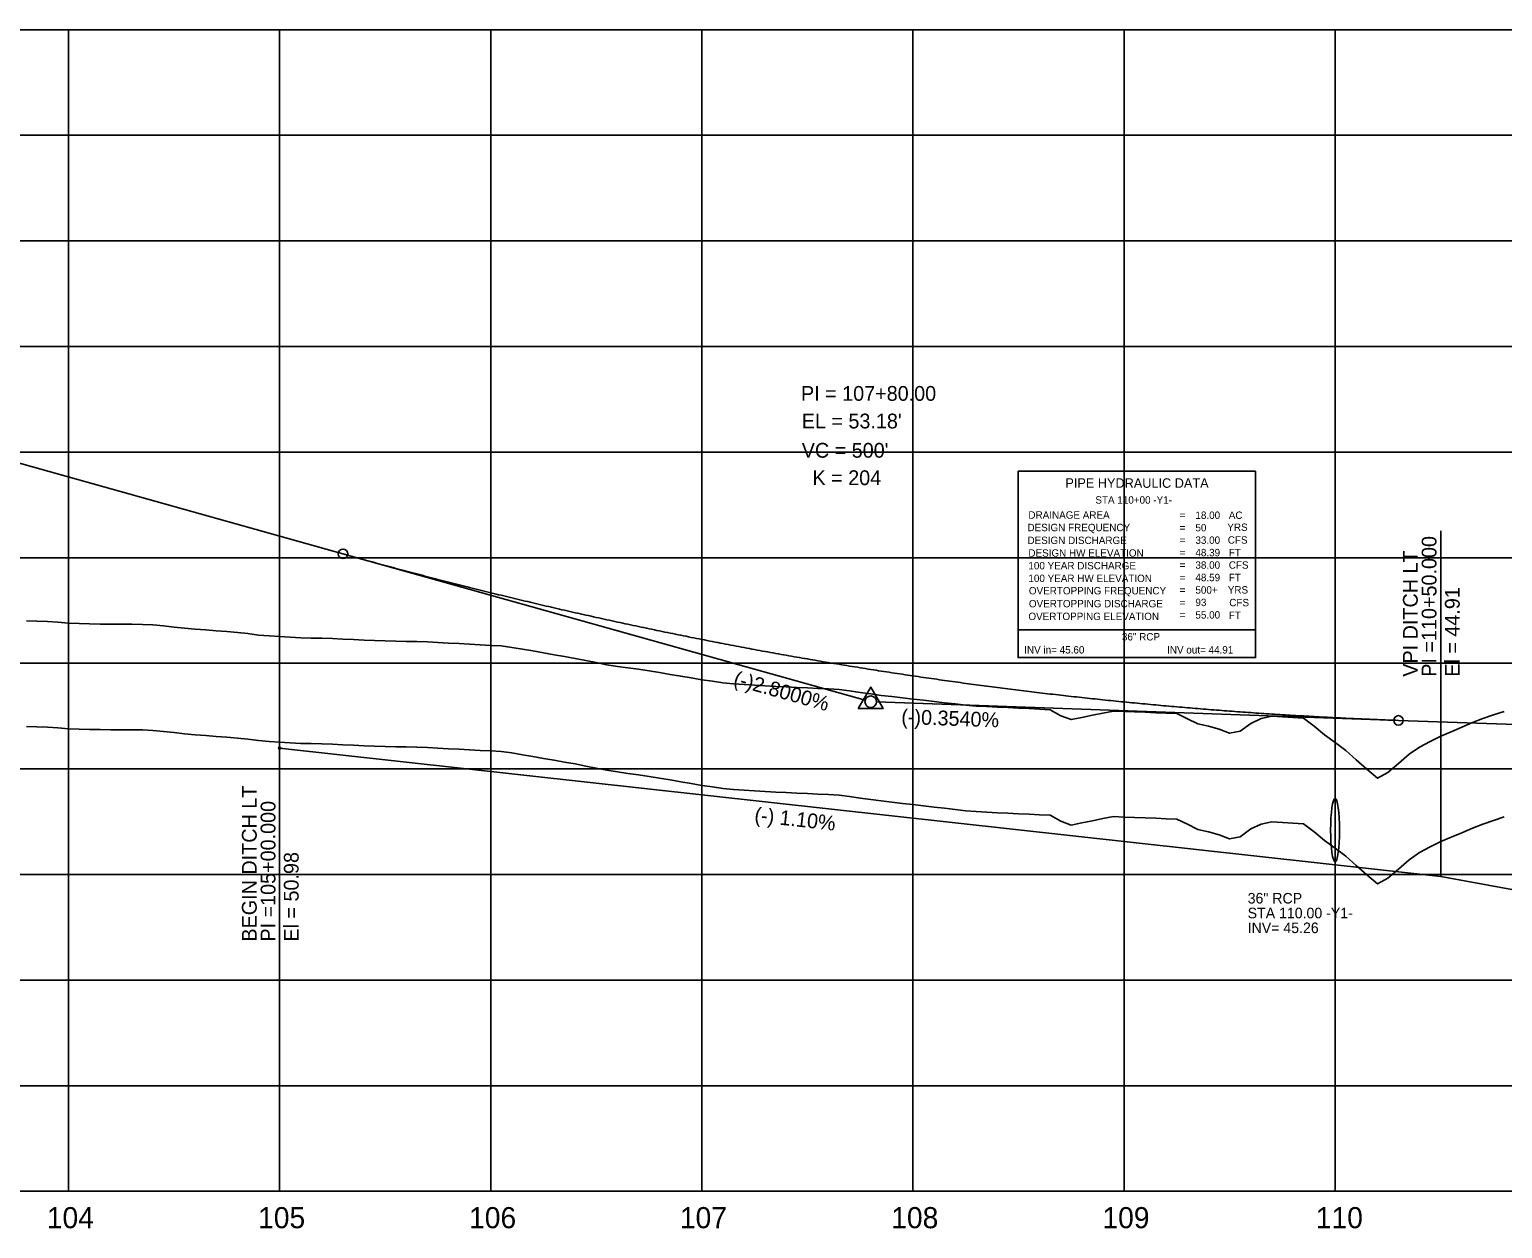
# Model space of a CAD drawing. Extents: x 2345490 to 2445302, y 465165 to 573888.
# Drawn here: x 2390703 to 2391401, y 557766 to 558334 of the extents above; entities that cross this region are included whole.
import ezdxf

# ---------------------------------------------------------------- set-up
doc = ezdxf.new("R2010")
doc.units = 0
for name, color, linetype in [('Old_Level_1', 7, 'Continuous'), ('Old_Level_2', 7, 'Continuous'), ('Old_Level_3', 7, 'Continuous'), ('Old_Level_4', 7, 'Continuous'), ('Old_Level_57', 7, 'Continuous'), ('Old_Level_62', 7, 'Continuous'), ('Old_Level_63', 7, 'Continuous')]:
    doc.layers.add(name, color=color, linetype=linetype)

msp = doc.modelspace()

# ---------------------------------------------------------------- linework, layer by layer
at = {"layer": 'Old_Level_1'}
for points in [[(2390701.5425, 558004.16775), (2390706.5425, 558004.0455), (2390711.5425, 558003.92475), (2390716.5425, 558003.62175), (2390721.5425, 558003.0715), (2390726.5425, 558002.93125), (2390731.5425, 558002.8145), (2390736.5425, 558002.6995), (2390741.5425, 558002.65475), (2390746.5425, 558002.61075), (2390751.5425, 558002.568), (2390756.5425, 558002.526), (2390761.5425, 558002.25875), (2390766.5425, 558001.762), (2390771.5425, 558001.2655), (2390776.5425, 558000.77), (2390781.5425, 558000.2935), (2390786.5425, 557999.89575), (2390791.5425, 557999.499), (2390796.5425, 557999.10325), (2390801.5425, 557998.7085), (2390806.5425, 557998.14125), (2390811.5425, 557997.47), (2390816.5425, 557997.1175), (2390821.5425, 557996.76725)], [(2390821.5425, 557996.76725), (2390826.5425, 557996.4175), (2390831.5425, 557996.1785), (2390836.5425, 557996.04975), (2390841.5425, 557995.92075), (2390846.5425, 557995.79175), (2390851.5425, 557995.5675), (2390856.5425, 557995.3205), (2390861.5425, 557995.0735), (2390866.5425, 557994.9045), (2390871.5425, 557994.76575), (2390876.5425, 557994.62725), (2390881.5425, 557994.489), (2390886.5425, 557994.351), (2390891.5425, 557994.20725), (2390896.5425, 557993.9355), (2390901.5425, 557993.664), (2390906.5425, 557993.39275), (2390911.5425, 557993.12175), (2390916.5425, 557992.85075), (2390921.5425, 557992.58025), (2390926.5425, 557992.3095), (2390931.5425, 557991.6405), (2390936.5425, 557990.82375), (2390941.5425, 557989.94025), (2390946.5425, 557989.05875), (2390951.5425, 557988.17925), (2390956.5425, 557987.30175), (2390961.5425, 557986.426), (2390966.5425, 557985.45925), (2390971.5425, 557984.44425), (2390976.5425, 557983.43125), (2390981.5425, 557982.65375), (2390986.5425, 557981.9945), (2390991.5425, 557981.33725), (2390996.5425, 557980.575), (2391001.5425, 557979.7135), (2391006.5425, 557978.85425), (2391011.5425, 557977.9975), (2391016.5425, 557977.14325), (2391021.5425, 557976.2995), (2391026.5425, 557975.58075), (2391031.5425, 557974.86475), (2391036.5425, 557974.36625), (2391041.5425, 557974.06075), (2391046.5425, 557973.75625), (2391051.5425, 557973.45275), (2391056.5425, 557973.15925), (2391061.5425, 557972.91075), (2391066.5425, 557972.665), (2391071.5425, 557972.4225), (2391076.5425, 557972.1805), (2391081.5425, 557971.93975), (2391086.5425, 557971.69975), (2391091.5425, 557971.019), (2391096.5425, 557970.31425), (2391101.5425, 557969.61075), (2391106.5425, 557968.9085), (2391111.5425, 557968.3225), (2391116.5425, 557967.7445), (2391121.5425, 557967.16775), (2391126.5425, 557966.59225), (2391131.5425, 557966.01825), (2391136.5425, 557965.4455), (2391141.5425, 557964.874), (2391146.5425, 557964.30375), (2391151.5425, 557963.8715), (2391156.5425, 557963.6225), (2391161.5425, 557963.37425), (2391166.5425, 557963.12625), (2391171.5425, 557962.8785), (2391176.5425, 557962.63125), (2391181.5425, 557962.3845), (2391186.5425, 557962.13825), (2391191.5425, 557959.299), (2391196.5425, 557957.48475), (2391201.5425, 557958.498), (2391206.5425, 557959.51575), (2391211.5425, 557960.53775), (2391216.5425, 557961.504), (2391221.5425, 557961.305), (2391226.5425, 557961.106), (2391231.5425, 557960.90375), (2391236.5425, 557960.69925), (2391241.5425, 557960.495), (2391246.5425, 557960.29075), (2391251.5425, 557957.876), (2391256.5425, 557955.376), (2391261.5425, 557954.30925), (2391266.5425, 557952.91625), (2391271.5425, 557950.9435), (2391276.5425, 557952.00725), (2391281.5425, 557955.65925), (2391286.5425, 557957.93775), (2391291.5425, 557959.0285), (2391296.5425, 557958.7295), (2391301.5425, 557958.4165), (2391306.5425, 557958.13925), (2391311.5425, 557954.366), (2391316.5425, 557950.2525), (2391321.5425, 557946.56975)], [(2391321.5425, 557946.56975), (2391326.5425, 557942.78775), (2391331.5425, 557938.3495), (2391336.5425, 557933.9895), (2391341.5425, 557929.69575), (2391346.5425, 557932.36825), (2391351.5425, 557936.62625), (2391356.5425, 557941.05625), (2391361.5425, 557944.45575), (2391366.5425, 557947.12675), (2391371.5425, 557949.6535), (2391376.5425, 557951.723), (2391381.5425, 557953.7795), (2391386.5425, 557956.0215), (2391391.5425, 557957.9705), (2391396.5425, 557959.676), (2391401.5425, 557961.3315)]]:
    msp.add_lwpolyline(points, dxfattribs=at)
at = {"layer": 'Old_Level_2'}
for p, q in [((2390691.5425, 558130.713), (2390851.5425, 558085.913)), ((2390851.5425, 558085.913), (2391098.8945, 558016.65425)), ((2391351.5425, 558007.06225), (2391104.291, 558015.8155)), ((2391351.5425, 558007.06225), (2391861.5425, 557989.00725))]:
    msp.add_line(p, q, dxfattribs=at)
msp.add_lwpolyline([(2391095.64375, 558012.6875), (2391107.38625, 558012.6875), (2391101.51525, 558022.81325)], close=True, dxfattribs=at)
for centre, radius in [((2390851.5425, 558085.913), 2.25), ((2391101.5425, 558015.913), 2.75), ((2391351.5425, 558007.06225), 2.25)]:
    msp.add_circle(centre, radius, dxfattribs=at)
msp.add_spline([(2390851.5425, 558085.913), (2390861.5425, 558083.13725), (2390871.5425, 558080.41075), (2390881.5425, 558077.733), (2390891.5425, 558075.10425), (2390901.5425, 558072.52425), (2390911.5425, 558069.9935), (2390921.5425, 558067.5115), (2390931.5425, 558065.07825), (2390941.5425, 558062.694), (2390951.5425, 558060.35875), (2390961.5425, 558058.0725), (2390971.5425, 558055.835), (2390981.5425, 558053.6465), (2390991.5425, 558051.507), (2391001.5425, 558049.41625), (2391011.5425, 558047.3745), (2391021.5425, 558045.38175), (2391031.5425, 558043.43775), (2391041.5425, 558041.54275), (2391051.5425, 558039.69675), (2391061.5425, 558037.89975), (2391071.5425, 558036.1515), (2391081.5425, 558034.452), (2391091.5425, 558032.80175), (2391101.5425, 558031.20025), (2391111.5425, 558029.64775), (2391121.5425, 558028.144), (2391131.5425, 558026.68925), (2391141.5425, 558025.2835), (2391151.5425, 558023.92675), (2391161.5425, 558022.61875), (2391171.5425, 558021.35975), (2391181.5425, 558020.1495), (2391191.5425, 558018.98825), (2391201.5425, 558017.876), (2391211.5425, 558016.81275), (2391221.5425, 558015.79825), (2391231.5425, 558014.83275), (2391241.5425, 558013.91625), (2391251.5425, 558013.0485), (2391261.5425, 558012.22975), (2391271.5425, 558011.46), (2391281.5425, 558010.739), (2391291.5425, 558010.067), (2391301.5425, 558009.444), (2391311.5425, 558008.86975), (2391321.5425, 558008.3445), (2391331.5425, 558007.86825), (2391341.5425, 558007.44075), (2391351.5425, 558007.06225)], degree=3, dxfattribs=at)
at = {"layer": 'Old_Level_3'}
for p, q in [((2391371.5425, 557933.213), (2391371.5425, 558096.78075)), ((2390821.5425, 557993.913), (2391371.5425, 557933.213)), ((2390821.5425, 557993.913), (2390821.5425, 557895.66651)), ((2391371.5425, 557933.213), (2391561.5425, 557898.113))]:
    msp.add_line(p, q, dxfattribs=at)
msp.add_circle((2390821.5425, 557993.913), 0.5, dxfattribs=at)
msp.add_ellipse((2391321.5425, 557955.113), major_axis=(0, 15), ratio=0.142203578, dxfattribs=at)
at = {"layer": 'Old_Level_4'}
for p, q in [((2391171.33684, 558125.02525), (2391283.83684, 558125.02525)), ((2391171.33684, 558050.02525), (2391171.33684, 558125.02525)), ((2391283.83684, 558125.02525), (2391283.83684, 558050.02525)), ((2391283.83684, 558050.02525), (2391171.33684, 558050.02525))]:
    msp.add_line(p, q, dxfattribs=at)
msp.add_lwpolyline([(2391171.33684, 558050.02525), (2391283.83684, 558050.02525), (2391283.83684, 558036.81025), (2391171.33684, 558036.81025)], close=True, dxfattribs=at)
at = {"layer": 'Old_Level_57'}
for p, q in [((2381271.54275, 558334.11325), (2393041.55275, 558334.11325)), ((2390721.54225, 557784.21325), (2390721.54225, 558334.21325)), ((2390721.54225, 557784.11325), (2390721.54225, 558334.11325)), ((2390821.54225, 557784.21325), (2390821.54225, 558334.21325)), ((2390821.54225, 557784.11325), (2390821.54225, 558334.11325)), ((2390921.54225, 557784.21325), (2390921.54225, 558334.21325)), ((2390921.54225, 557784.11325), (2390921.54225, 558334.11325)), ((2391021.54225, 557784.21325), (2391021.54225, 558334.21325)), ((2391021.54225, 557784.11325), (2391021.54225, 558334.11325)), ((2391121.54225, 557784.21325), (2391121.54225, 558334.21325)), ((2391121.54225, 557784.11325), (2391121.54225, 558334.11325)), ((2391221.54225, 557784.21325), (2391221.54225, 558334.21325)), ((2391221.54225, 557784.11325), (2391221.54225, 558334.11325)), ((2391321.54225, 557784.21325), (2391321.54225, 558334.21325)), ((2391321.54225, 557784.11325), (2391321.54225, 558334.11325)), ((2381271.54275, 558284.11325), (2393041.55275, 558284.11325)), ((2381271.54275, 558234.11325), (2393041.55275, 558234.11325)), ((2381271.54275, 558184.11325), (2393041.55275, 558184.11325)), ((2381271.54275, 558134.11325), (2393041.55275, 558134.11325)), ((2381271.54275, 558084.11325), (2393041.55275, 558084.11325)), ((2381271.5425, 558034.11325), (2393041.55275, 558034.11325)), ((2381271.54275, 557984.11325), (2393041.55275, 557984.11325)), ((2381271.5425, 557934.11325), (2393041.55275, 557934.11325)), ((2381271.54275, 557884.11325), (2393041.55275, 557884.11325)), ((2381271.5425, 557834.11325), (2393041.55275, 557834.11325)), ((2381271.54275, 557784.11325), (2393041.55275, 557784.11325))]:
    msp.add_line(p, q, dxfattribs=at)
at = {"layer": 'Old_Level_62'}
for points in [[(2390701.5425, 558054.17375), (2390706.5425, 558054.0515), (2390711.5425, 558053.93075), (2390716.5425, 558053.62775), (2390721.5425, 558053.0775), (2390726.5425, 558052.93725), (2390731.5425, 558052.8205), (2390736.5425, 558052.7055), (2390741.5425, 558052.66075), (2390746.5425, 558052.61675), (2390751.5425, 558052.574), (2390756.5425, 558052.532), (2390761.5425, 558052.26475), (2390766.5425, 558051.768), (2390771.5425, 558051.2715), (2390776.5425, 558050.776), (2390781.5425, 558050.2995), (2390786.5425, 558049.90175), (2390791.5425, 558049.505), (2390796.5425, 558049.10925), (2390801.5425, 558048.7145), (2390806.5425, 558048.14725), (2390811.5425, 558047.476), (2390816.5425, 558047.1235), (2390821.5425, 558046.77325)], [(2390821.5425, 558046.77325), (2390826.5425, 558046.4235), (2390831.5425, 558046.1845), (2390836.5425, 558046.05575), (2390841.5425, 558045.92675), (2390846.5425, 558045.79775), (2390851.5425, 558045.5735), (2390856.5425, 558045.3265), (2390861.5425, 558045.0795), (2390866.5425, 558044.9105), (2390871.5425, 558044.77175), (2390876.5425, 558044.63325), (2390881.5425, 558044.495), (2390886.5425, 558044.357), (2390891.5425, 558044.21325), (2390896.5425, 558043.9415), (2390901.5425, 558043.67), (2390906.5425, 558043.39875), (2390911.5425, 558043.12775), (2390916.5425, 558042.85675), (2390921.5425, 558042.58625), (2390926.5425, 558042.3155), (2390931.5425, 558041.6465), (2390936.5425, 558040.82975), (2390941.5425, 558039.94625), (2390946.5425, 558039.06475), (2390951.5425, 558038.18525), (2390956.5425, 558037.30775), (2390961.5425, 558036.432), (2390966.5425, 558035.46525), (2390971.5425, 558034.45025), (2390976.5425, 558033.43725), (2390981.5425, 558032.65975), (2390986.5425, 558032.0005), (2390991.5425, 558031.34325), (2390996.5425, 558030.581), (2391001.5425, 558029.7195), (2391006.5425, 558028.86025), (2391011.5425, 558028.0035), (2391016.5425, 558027.14925), (2391021.5425, 558026.3055), (2391026.5425, 558025.58675), (2391031.5425, 558024.87075), (2391036.5425, 558024.37225), (2391041.5425, 558024.06675), (2391046.5425, 558023.76225), (2391051.5425, 558023.45875), (2391056.5425, 558023.16525), (2391061.5425, 558022.91675), (2391066.5425, 558022.671), (2391071.5425, 558022.4285), (2391076.5425, 558022.1865), (2391081.5425, 558021.94575), (2391086.5425, 558021.70575), (2391091.5425, 558021.025), (2391096.5425, 558020.32025), (2391101.5425, 558019.61675), (2391106.5425, 558018.9145), (2391111.5425, 558018.3285), (2391116.5425, 558017.7505), (2391121.5425, 558017.17375), (2391126.5425, 558016.59825), (2391131.5425, 558016.02425), (2391136.5425, 558015.4515), (2391141.5425, 558014.88), (2391146.5425, 558014.30975), (2391151.5425, 558013.8775), (2391156.5425, 558013.6285), (2391161.5425, 558013.38025), (2391166.5425, 558013.13225), (2391171.5425, 558012.8845), (2391176.5425, 558012.63725), (2391181.5425, 558012.3905), (2391186.5425, 558012.14425), (2391191.5425, 558009.305), (2391196.5425, 558007.49075), (2391201.5425, 558008.504), (2391206.5425, 558009.52175), (2391211.5425, 558010.54375), (2391216.5425, 558011.51), (2391221.5425, 558011.311), (2391226.5425, 558011.112), (2391231.5425, 558010.90975), (2391236.5425, 558010.70525), (2391241.5425, 558010.501), (2391246.5425, 558010.29675), (2391251.5425, 558007.882), (2391256.5425, 558005.382), (2391261.5425, 558004.31525), (2391266.5425, 558002.92225), (2391271.5425, 558000.9495), (2391276.5425, 558002.01325), (2391281.5425, 558005.66525), (2391286.5425, 558007.94375), (2391291.5425, 558009.0345), (2391296.5425, 558008.7355), (2391301.5425, 558008.4225), (2391306.5425, 558008.14525), (2391311.5425, 558004.372), (2391316.5425, 558000.2585), (2391321.5425, 557996.57575)], [(2391321.5425, 557996.57575), (2391326.5425, 557992.79375), (2391331.5425, 557988.3555), (2391336.5425, 557983.9955), (2391341.5425, 557979.70175), (2391346.5425, 557982.37425), (2391351.5425, 557986.63225), (2391356.5425, 557991.06225), (2391361.5425, 557994.46175), (2391366.5425, 557997.13275), (2391371.5425, 557999.6595), (2391376.5425, 558001.729), (2391381.5425, 558003.7855), (2391386.5425, 558006.0275), (2391391.5425, 558007.9765), (2391396.5425, 558009.682), (2391401.5425, 558011.3375)]]:
    msp.add_lwpolyline(points, dxfattribs=at)
at = {"layer": 'Old_Level_63'}
msp.add_line((2381321.5425, 557784.113), (2393019.104, 557784.113), dxfattribs=at)

# ---------------------------------------------------------------- texts
at = {"layer": 'Old_Level_1'}
for s, p in [('104', (2390711.2365, 557766.613)), ('105', (2390811.329, 557766.613)), ('106', (2390911.27, 557766.613)), ('107', (2391011.1275, 557766.613)), ('108', (2391111.25325, 557766.613)), ('109', (2391211.2955, 557766.613)), ('110', (2391312.36825, 557766.613))]:
    msp.add_text(s, height=10.000001, dxfattribs=at).set_placement(p)
at = {"layer": 'Old_Level_2'}
for s, height, p in [('PI = 107+80.00', 7.0000005, (2391068.5115, 558158.3875)), ("EL = 53.18'", 7.0000005, (2391068.8675, 558145.3075)), ("VC = 500'", 7.000001, (2391068.863, 558131.459)), ('K = 204', 7.000001, (2391073.96225, 558118.47225))]:
    msp.add_text(s, height=height, dxfattribs=at).set_placement(p)
for s, rotation, p in [('(-)2.8000%', 344.35775278, (2391036.07525, 558023.859)), ('(-)0.3540%', 357.97244444, (2391115.94075, 558005.39675))]:
    msp.add_text(s, height=7.000001, rotation=rotation, dxfattribs=at).set_placement(p)
at = {"layer": 'Old_Level_3'}
for s, height, rotation, p in [('PI =110+50.000', 7.0000005, 90, (2391369.5425, 558027.73658)), ('VPI DITCH LT', 7.0000005, 90, (2391360.6686, 558027.73658)), ('El = 44.91', 7.000001, 90, (2391380.5425, 558027.73658)), ('BEGIN DITCH LT', 7.0000005, 90, (2390810.6686, 557902.31761)), ('PI =105+00.000', 7.0000005, 90, (2390819.5425, 557902.31761)), ('(-) 1.10%', 7.000001, 353.70208889, (2391046.22591, 557959.03488)), ('El = 50.98', 7.000001, 90, (2390830.5425, 557902.31761))]:
    msp.add_text(s, height=height, rotation=rotation, dxfattribs=at).set_placement(p)
for s, height, p in [('36" RCP', 4.999999, (2391280.111, 557920.35575)), ('STA 110.00 -Y1-', 4.9999995, (2391280.111, 557913.35575)), ('INV= 45.26', 4.999999, (2391280.111, 557906.35575))]:
    msp.add_text(s, height=height, dxfattribs=at).set_placement(p)
at = {"layer": 'Old_Level_4'}
for s, height, p in [('PIPE HYDRAULIC DATA', 4.49985, (2391193.73684, 558117.20025)), ('STA 110+00 -Y1-', 3.4998, (2391207.95759, 558109.69975)), ('DRAINAGE AREA', 3.49995, (2391176.23684, 558102.57525)), ('18.00', 3.49995, (2391255.34734, 558102.47475)), ('AC', 3.49995, (2391271.16184, 558102.47525)), ('DESIGN FREQUENCY', 3.49995, (2391175.78684, 558096.65025)), ('=        ', 3.49995, (2391247.88684, 558102.47525)), ('=        ', 3.49995, (2391247.88684, 558096.57525)), ('50', 3.49995, (2391255.34734, 558096.57475)), ('YRS', 3.49995, (2391270.46184, 558096.77525)), ('DESIGN DISCHARGE', 3.49995, (2391175.78684, 558090.57525)), ('=        ', 3.49995, (2391247.88684, 558090.67525)), ('33.00', 3.49995, (2391255.34734, 558090.67475)), ('CFS', 3.49995, (2391270.68684, 558090.75025)), ('DESIGN HW ELEVATION', 3.49995, (2391176.23684, 558084.57525)), ('=        ', 3.49995, (2391247.88684, 558084.77525)), ('48.39', 3.49995, (2391255.34734, 558084.77475)), ('FT', 3.49995, (2391271.16184, 558084.77525)), ('100 YEAR DISCHARGE', 3.49995, (2391176.23684, 558078.57525)), ('=        ', 3.49995, (2391247.88684, 558078.87525)), ('38.00', 3.49995, (2391255.34734, 558078.87475)), ('CFS', 3.49995, (2391271.16184, 558078.87525)), ('100 YEAR HW ELEVATION', 3.49995, (2391176.23684, 558072.57525)), ('=        ', 3.49995, (2391247.88684, 558072.97525)), ('48.59', 3.49995, (2391255.34734, 558072.975)), ('FT', 3.49995, (2391271.16184, 558072.97525)), ('OVERTOPPING FREQUENCY', 3.49995, (2391176.46184, 558066.72525)), ('OVERTOPPING DISCHARGE', 3.49995, (2391176.46184, 558060.60025)), ('=        ', 3.49995, (2391247.88684, 558067.07525)), ('500+', 3.49995, (2391255.34734, 558067.075)), ('93', 3.49995, (2391255.34734, 558061.175)), ('YRS', 3.49995, (2391270.68684, 558067.12525)), ('CFS', 3.49995, (2391271.38684, 558061.10025)), ('OVERTOPPING ELEVATION', 3.49995, (2391176.23684, 558054.57525)), ('=        ', 3.49995, (2391247.88684, 558061.17525)), ('=        ', 3.49995, (2391247.88684, 558055.27525)), ('55.00', 3.49995, (2391255.34734, 558055.275)), ('FT', 3.49995, (2391271.16184, 558055.07525)), ('36" RCP', 3.4998, (2391220.54259, 558044.923)), ('INV in= 45.60', 3.4998, (2391174.26934, 558038.73725)), ('INV out= 44.91', 3.4998, (2391241.94609, 558038.73725))]:
    msp.add_text(s, height=height, dxfattribs=at).set_placement(p)

doc.saveas('drawing.dxf')
